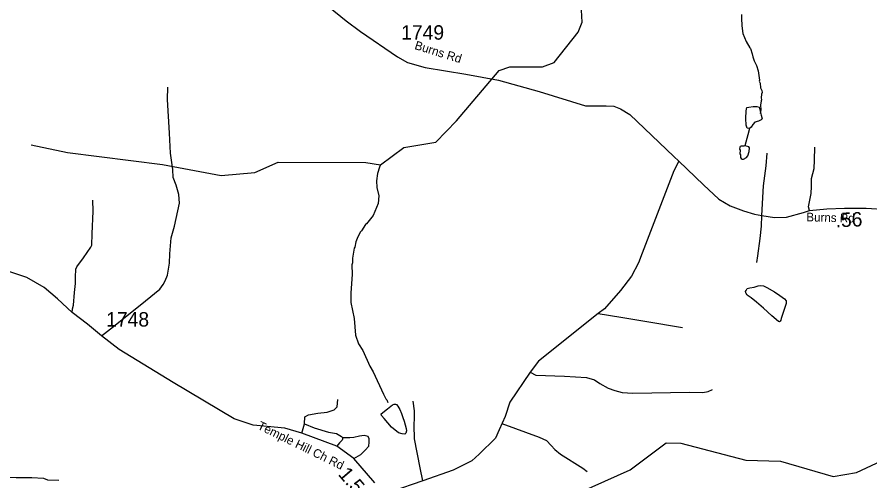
# Model space of a CAD drawing. Extents: x 1159738 to 1321356, y 736314 to 882035.
# Drawn here: x 1285565 to 1292948, y 776290 to 780303 of the extents above; entities that cross this region are included whole.
import ezdxf

# ---------------------------------------------------------------- set-up
doc = ezdxf.new("R2010")
doc.units = 0
for name, color, linetype in [('Exist Hydrographic Creek Single Shore', 7, 'Continuous'), ('Exist Hydrographic Misc Water Feature', 7, 'Continuous'), ('Exist Road Non-System Type 51', 7, 'Continuous'), ('Exist Road Secondary Mileage Hundredths English Label', 7, 'Continuous'), ('Exist Road Secondary Type 51 Attributed', 7, 'Continuous'), ('Exist Road Secondary Type 51 Label', 7, 'Continuous'), ('Exist Road Secondary Type 51 Number Label', 7, 'Continuous')]:
    doc.layers.add(name, color=color, linetype=linetype)

msp = doc.modelspace()

# ---------------------------------------------------------------- linework, layer by layer
at = {"layer": 'Exist Hydrographic Creek Single Shore'}
msp.add_lwpolyline([(1285686.5, 779197.9), (1286002.5, 779132.5), (1286825.6, 779027.3), (1287331.5, 778931.8), (1287623.5, 778958.8), (1287826.5, 779046.6), (1288584.5, 779044.4), (1288711.5, 779024.7), (1288913.5, 779175.8), (1289189.5, 779219.4), (1289369.6, 779406.2), (1289738.5, 779842), (1289830.5, 779872.9), (1290114.5, 779873.8), (1290215.6, 779911.1), (1290422.6, 780172.9), (1290457.6, 780257.5), (1290440.5, 780573), (1290494.1, 780745.6)], dxfattribs=at)
at = {"layer": 'Exist Hydrographic Misc Water Feature'}
for points in [[(1291837.3, 780324.3), (1291836.2, 780284.4), (1291840.8, 780236.3), (1291838.6, 780228.3), (1291846.7, 780160.1), (1291876.8, 780091.2), (1291907.3, 780036.9), (1291915.1, 780030.1), (1291929.9, 779985.7), (1291935.1, 779957.6), (1291946.2, 779925.3), (1291965.1, 779884.8), (1291979.7, 779836.4), (1291991.5, 779756), (1291989.4, 779748.1), (1291996.8, 779731.9), (1291999.7, 779691.8), (1292011.1, 779667.5), (1292014.7, 779651.4), (1292010.2, 779635.5), (1292007.3, 779603.6), (1292010.9, 779587.5), (1292006.7, 779579.6), (1292001.6, 779539.8), (1292002.5, 779499.8), (1291997.8, 779469.1)], [(1291906.4, 779338.7), (1291886.8, 779341.5), (1291876.6, 779366.7), (1291874.6, 779425.5), (1291876.2, 779492.3), (1291884, 779520.6), (1291899.3, 779524.6), (1291937.6, 779529), (1291961.1, 779528.4)], [(1291961.1, 779528.4), (1291970.5, 779528.2), (1291990.9, 779523.2), (1292007, 779454.2), (1292015.2, 779421.9), (1292006.1, 779413.3), (1291982.6, 779402.3), (1291953, 779394.2), (1291933.8, 779372.4), (1291920.8, 779349.6), (1291906.4, 779338.7)], [(1291906.4, 779338.7), (1291892.3, 779284), (1291865.5, 779188.6)], [(1291865.5, 779188.6), (1291857.4, 779186.3), (1291833.5, 779187), (1291825.4, 779183.3), (1291821.2, 779177.4), (1291820.6, 779159.4), (1291824.4, 779151.3), (1291823.5, 779119.3), (1291827.3, 779111.2), (1291826.7, 779087.2), (1291832.4, 779079), (1291842.3, 779074.8), (1291854.3, 779074.4), (1291878.7, 779087.8), (1291891.1, 779103.4), (1291904.2, 779141), (1291905, 779173), (1291901.2, 779181.1), (1291865.5, 779188.6)], [(1288711.5, 779024.7), (1288701.7, 779004.9), (1288686.1, 778949.3), (1288676.4, 778885.6), (1288678.8, 778829.5), (1288696.8, 778757.1), (1288690.9, 778689.2), (1288648.1, 778586.5), (1288590.3, 778514.6), (1288581.8, 778508.4), (1288548.3, 778453.4), (1288538.1, 778443.6), (1288521.1, 778412.2), (1288508.5, 778388.5), (1288497.7, 778358.8), (1288488.3, 778311.1), (1288484.1, 778303.2), (1288469.7, 778215.7), (1288468.7, 778175.7), (1288464.1, 778159.8), (1288465.8, 778075.8), (1288453.4, 777916.2), (1288455.1, 777832.2), (1288483.3, 777695.4), (1288495.3, 777551.1), (1288521.1, 777474.4), (1288559.6, 777417.3), (1288619.9, 777283.6), (1288648.6, 777234.7), (1288737.2, 777040.3), (1288758.1, 776999.7), (1288765.9, 776991.5), (1288775.1, 776967.2)], [(1291875.5, 777937.1), (1291886.4, 777953.8), (1291908, 777959.8), (1291946, 777966.6), (1291980.9, 777978.8), (1291997.9, 777981), (1292026.6, 777977.7), (1292057, 777963.2), (1292121.3, 777924.3), (1292169.4, 777893.1), (1292209.9, 777866), (1292221.9, 777848.7), (1292223.3, 777825.1), (1292205.6, 777772.1), (1292180.9, 777695.7), (1292176, 777680.8), (1292171.9, 777672.5), (1292165.2, 777667.4), (1292156.8, 777668.9), (1292098.6, 777716.7), (1292026.4, 777783.8), (1291965.6, 777835), (1291920.2, 777872.7), (1291886.9, 777897.7), (1291874.3, 777916.2), (1291870.7, 777927.4), (1291875.5, 777937.1)], [(1290323.6, 776140.6), (1290871.7, 776385.6), (1291185.6, 776618.9), (1291310.6, 776616.4), (1291873.6, 776470.5), (1292173.6, 776461.2), (1292629.7, 776327.3), (1292830.6, 776362.7), (1293698.6, 776765.4), (1293885.6, 776902.8), (1294171.7, 777005.4), (1294414.7, 777033.3), (1294817.7, 777140.1), (1295835.7, 777182), (1296054.7, 777282.7), (1296121.6, 777274.8), (1296252.6, 777180.3), (1296395.7, 777233.2)], [(1288717.4, 776869.8), (1288772.7, 776913.9), (1288816.8, 776947.2), (1288831.1, 776953.9), (1288841.7, 776954.1), (1288849.5, 776949.9), (1288862.5, 776935.4), (1288877.6, 776906.4), (1288894, 776872.8), (1288903.9, 776839), (1288917.2, 776806), (1288926.5, 776774.9), (1288933.3, 776743.8), (1288936.3, 776721.7), (1288931.9, 776702.4), (1288922.4, 776695.5), (1288899.9, 776697.4), (1288867.9, 776707), (1288806.9, 776755.8), (1288742, 776828.6), (1288720, 776855.2), (1288717.4, 776869.8)]]:
    msp.add_lwpolyline(points, dxfattribs=at)
at = {"layer": 'Exist Road Non-System Type 51'}
msp.add_line((1288030, 776702.3), (1288053.7, 776783.8), dxfattribs=at)
for points in [[(1286296.7, 777544.8), (1286399.8, 777626.4), (1286676.8, 777848.4), (1286800.3, 777949.1), (1286830, 777988), (1286847.9, 778020.4), (1286868.3, 778069.6), (1286885.1, 778174), (1286888.7, 778254.4), (1286899.5, 778393.6), (1286928.2, 778494.9), (1286971.4, 778692.8), (1286966.6, 778767.2), (1286941.4, 778847.6), (1286917.5, 778914.5), (1286912.7, 778982.9), (1286892.3, 779126.4), (1286886.3, 779298), (1286868.4, 779591), (1286870.8, 779697.8)], [(1292423.9, 778628.1), (1292416.6, 778661.9), (1292440.8, 778775.4), (1292443.2, 778835.8), (1292443.2, 778905.9), (1292464.9, 778992.9), (1292469.7, 779065.3), (1292472.2, 779176.5)], [(1292013.8, 778584.8), (1292028, 778843.1), (1292049.7, 779017), (1292059.3, 779125.7)], [(1286041.8, 777746.7), (1286043.9, 777779.3), (1286053.5, 777810.5), (1286063.1, 777920.9), (1286070.3, 777997.7), (1286071.5, 778051.7), (1286073.9, 778122.5), (1286083.5, 778142.9), (1286141, 778219.7), (1286203.4, 778312.1), (1286213, 778330.8), (1286215.3, 778426.8), (1286223.7, 778624.4), (1286221.3, 778719.2)], [(1291970.5, 778180.6), (1291979.1, 778236.9), (1291999.3, 778387.1), (1292009.5, 778494), (1292013.8, 778584.8)], [(1290597.2, 777737.4), (1290792.3, 777707.7), (1290999.6, 777672.2), (1291325.3, 777615.9)], [(1290008.4, 777231.6), (1290054.9, 777204), (1290303.7, 777195.1), (1290496.1, 777183.2), (1290564.3, 777165.5), (1290611.6, 777132.9), (1290682.7, 777091.4), (1290739, 777070.6), (1290804.1, 777055.8), (1290895.9, 777049.9), (1291387.5, 777058.8), (1291503, 777055.8), (1291547.4, 777064.7), (1291585.9, 777079.5)], [(1288053.7, 776783.8), (1288056.6, 776843), (1288089.2, 776860.8), (1288169.2, 776875.6), (1288249.1, 776884.5), (1288311.3, 776905.3), (1288335, 776931.9), (1288340.9, 776994.2)], [(1289076.6, 776291), (1289053.7, 776402.5), (1289006.3, 776654.3), (1289003.4, 776772.9), (1289006.3, 776835.1), (1289006.3, 776897.3), (1288994.5, 776980.3)], [(1288053.7, 776783.8), (1288136.6, 776748.2), (1288261, 776712.7), (1288332, 776700.8), (1288373.5, 776674.1), (1288385.3, 776662.3)], [(1289761.6, 776786.7), (1290083.8, 776668.1), (1290149, 776638.5), (1290189.2, 776597), (1290220, 776560.3), (1290271, 776522.3), (1290461.7, 776400.2), (1290500.6, 776370.8)], [(1288385.3, 776662.3), (1288379.4, 776641.5), (1288355.7, 776617.8), (1288332.1, 776589.7)], [(1288481.4, 776483.6), (1288542.3, 776517.1), (1288577.8, 776555.6), (1288610.4, 776591.2), (1288613.3, 776623.8), (1288613.3, 776653.4), (1288604.5, 776674.1), (1288568.9, 776683), (1288530.4, 776677.1), (1288480.1, 776665.2), (1288447.5, 776662.3), (1288385.3, 776662.3)], [(1284969.4, 776324.5), (1285017.9, 776326.1), (1285195.2, 776324.5), (1285330.1, 776320), (1285442.3, 776321.5), (1285559, 776320), (1285692.4, 776320), (1285793.9, 776312.4), (1285828.8, 776300.3), (1285925.8, 776295.7)]]:
    msp.add_lwpolyline(points, dxfattribs=at)
at = {"layer": 'Exist Road Secondary Type 51 Attributed'}
for points in [[(1288261.3, 780395.3), (1288414.8, 780271.6), (1288539.1, 780178.2), (1288859.3, 779959.2), (1288945.6, 779910.7), (1289099.2, 779866.6), (1289450, 779809.8), (1289733.9, 779756.3), (1290084.3, 779659), (1290486, 779535.5), (1290663.8, 779535.5), (1290732.1, 779532.6), (1290790.4, 779509.9), (1290868.6, 779458.6), (1291251.7, 779097.7), (1291294.7, 779055.5)], [(1291294.7, 779055.5), (1291251.4, 778972), (1290976, 778260.8), (1290943.7, 778176), (1290884.4, 778060.4), (1290789.7, 777935.9), (1290650.5, 777778.9), (1290597.2, 777737.4), (1290079.5, 777326.4), (1290008.4, 777231.6), (1289831.1, 776971.9), (1289789.7, 776847.5), (1289739.3, 776731.9), (1289706.7, 776660.8), (1289565.2, 776522.1), (1289503, 776462.9), (1289340.1, 776382.9), (1289076.6, 776291), (1288810.1, 776199.1)], [(1291294.7, 779055.5), (1291508, 778850.7), (1291640.2, 778727.1), (1291738.2, 778669.7), (1291853.6, 778625.3), (1291948.4, 778598.6), (1292013.8, 778584.8), (1292121.9, 778569.2), (1292227.1, 778570.6), (1292371.9, 778613.4), (1292423.9, 778628.1), (1292576.2, 778643.1), (1292727.2, 778649), (1292916.7, 778649), (1293097, 778638.9), (1293186.6, 778623.3), (1293291, 778601.8), (1293447.9, 778527.7), (1293501, 778500.5), (1293708.5, 778394.3), (1293995.7, 778258)], [(1288662, 776273.2), (1288481.4, 776483.6), (1288332.1, 776589.7), (1288030, 776702.3), (1287882, 776746.7), (1287609.5, 776773.4), (1287443.7, 776826.8), (1286916.6, 777140.9), (1286450.5, 777426.6), (1286296.7, 777544.8), (1286175.1, 777645.9), (1286041.8, 777746.7), (1285914.5, 777865.2), (1285799, 777963), (1285650.9, 778048.9), (1285443.2, 778119.8)]]:
    msp.add_lwpolyline(points, dxfattribs=at)

# ---------------------------------------------------------------- texts
at = {"layer": 'Exist Road Secondary Mileage Hundredths English Label'}
for s, rotation, p in [('.56', 2.2474, (1292653, 778483.5)), ('1.59', 310.64753, (1288339, 776344.2))]:
    msp.add_text(s, height=125, rotation=rotation, dxfattribs=at).set_placement(p)
at = {"layer": 'Exist Road Secondary Type 51 Label'}
for s, rotation, p in [('Burns Rd', 342.74146, (1289001.1, 780027.4)), ('Burns Rd', 358.56717, (1292397.2, 778535.8)), ('Temple Hill Ch Rd', 333.88563, (1287640.7, 776742.9))]:
    msp.add_text(s, height=75, rotation=rotation, dxfattribs=at).set_placement(p)
at = {"layer": 'Exist Road Secondary Type 51 Number Label'}
for s, p in [('1749', (1288890.3, 780107.5)), ('1748', (1286336.4, 777625.2))]:
    msp.add_text(s, height=125, dxfattribs=at).set_placement(p)

doc.saveas('drawing.dxf')
